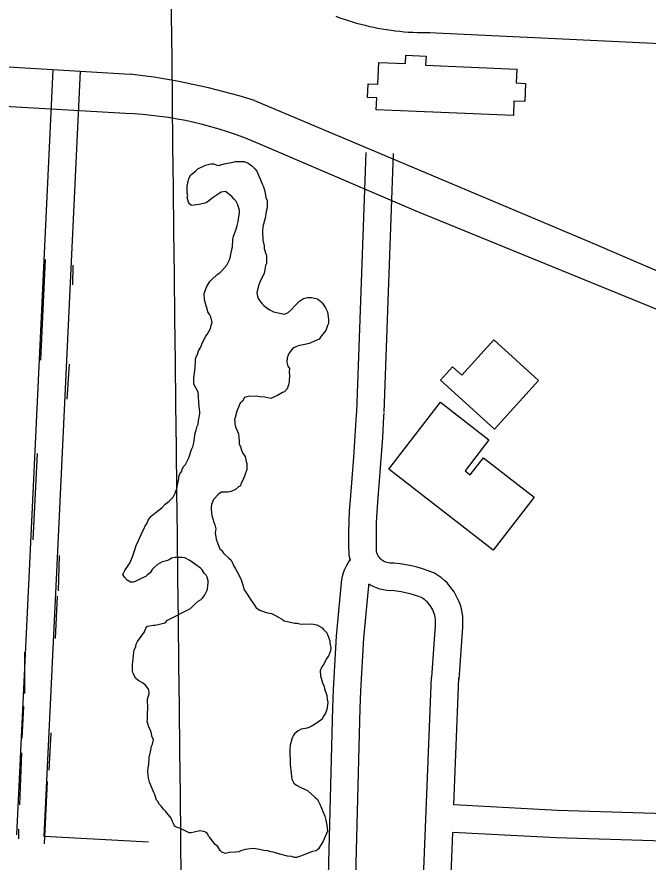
# Model space of a CAD drawing. Extents: x 3677843 to 3715951, y 511991 to 537744.
# Drawn here: x 3692373 to 3693064, y 526919 to 527844 of the extents above; entities that cross this region are included whole.
import ezdxf

# ---------------------------------------------------------------- set-up
doc = ezdxf.new("R2010")
doc.units = 0
for name, color, linetype in [('V-BLDG-OTLN', 7, 'Continuous'), ('V-GRID-MAJR', 7, 'Continuous'), ('V-ROAD-CNTR', 7, 'Continuous'), ('V-SITE-VEGE', 7, 'Continuous'), ('V-TOPO-SHOR', 7, 'Continuous')]:
    doc.layers.add(name, color=color, linetype=linetype)

msp = doc.modelspace()

# ---------------------------------------------------------------- linework, layer by layer
at = {"layer": 'V-BLDG-OTLN'}
for points in [[(3692916.707, 527735.854), (3692766.752, 527742.33), (3692767.311, 527755.302), (3692757.055, 527755.746), (3692757.696, 527770.596), (3692768.356, 527770.136), (3692769.3880000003, 527794.032), (3692798.66, 527792.768), (3692799.0530000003, 527801.9), (3692821.157, 527800.946), (3692820.723, 527790.888), (3692920.446, 527786.583), (3692919.799, 527771.581), (3692929.9820000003, 527771.1410000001), (3692929.1240000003, 527751.265), (3692917.393, 527751.7710000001)], [(3692895.2301706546, 527490.504992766), (3692944.3320724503, 527446.045081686), (3692896.1261688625, 527392.8051881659), (3692837.0122870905, 527446.330081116), (3692850.246260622, 527460.946051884), (3692860.256240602, 527451.8820700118)], [(3692890.057181, 527381.0602116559), (3692863.865233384, 527347.2472792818), (3692869.5422220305, 527342.850288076), (3692883.9191932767, 527361.412250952), (3692939.558081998, 527318.3183371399), (3692894.7771715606, 527260.5014527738), (3692780.385400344, 527349.101275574), (3692836.9792871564, 527422.1701294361)]]:
    msp.add_lwpolyline(points, close=True, dxfattribs=at)
at = {"layer": 'V-GRID-MAJR'}
msp.add_spline([(3692591.0047914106, 523584.97265147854), (3692522.254, 529644.703), (3692453.494, 535705.299), (3692453.4590000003, 535708.368)], degree=3, dxfattribs=at)
at = {"layer": 'V-ROAD-CNTR'}
for points in [[(3692722.356516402, 527844.6912843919), (3692726.8685073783, 527843.016287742), (3692731.4074983, 527841.4222909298), (3692735.973489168, 527839.9072939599), (3692740.56747998, 527838.473296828), (3692745.183470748, 527837.1202995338), (3692749.825461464, 527835.848302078), (3692754.48745214, 527834.659304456), (3692759.1684427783, 527833.55230667), (3692763.871433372, 527832.526308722), (3692768.589423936, 527831.584310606), (3692773.3234144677, 527830.7253123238), (3692778.071404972, 527829.950313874), (3692782.83239545, 527829.2583152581), (3692787.475386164, 527828.6663164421)], [(3691381.1841987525, 527811.9593498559), (3691650.496660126, 527834.888303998), (3692054.2598525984, 527807.7613582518), (3692497.26296659, 527781.1714114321)], [(3692787.738385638, 527828.635316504), (3692792.388376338, 527828.1263175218), (3692797.180366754, 527827.6863184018), (3692801.979357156, 527827.330319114), (3692806.7843475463, 527827.0593196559), (3692811.5913379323, 527826.8733200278), (3692816.401328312, 527826.77232023), (3692821.2063187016, 527826.7553202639), (3692825.45231021, 527826.810320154)], [(3692824.5473120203, 527826.826320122), (3693262.054437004, 527806.131361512), (3693990.7419796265, 527767.9324379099)], [(3692492.126976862, 527738.139497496), (3692089.0407830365, 527761.696450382), (3691785.482390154, 527777.385419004), (3691564.025833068, 527785.429402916), (3691381.1841987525, 527811.9593498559)], [(3692373.4622141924, 526948.9540758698), (3692387.329186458, 527237.7994981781), (3692413.159134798, 527785.965401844)], [(3692403.419154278, 526947.3270791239), (3692417.295126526, 527236.37350103), (3692443.125074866, 527784.5534046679)], [(3692633.4576942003, 527752.46246885), (3693001.3109584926, 527597.4607788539), (3693490.5319800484, 527386.9691998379), (3693984.476992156, 527175.8126221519), (3694553.3908543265, 526931.6031105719), (3694778.620403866, 526839.0912955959), (3695044.4778721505, 526699.3355751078), (3695205.8205494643, 526607.486758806)], [(3695205.839549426, 526607.478758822), (3694916.96812717, 526724.751524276), (3694738.447484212, 526809.767354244), (3694528.2359046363, 526899.7621742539), (3694309.560341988, 526986.6970003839), (3693889.297182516, 527170.00863376), (3693635.848689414, 527278.9554158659), (3693358.980243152, 527401.462170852), (3693074.94181123, 527523.443926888), (3692810.200340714, 527631.1677114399), (3692639.273682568, 527704.559564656)], [(3692745.526515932, 527411.8564225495), (3692755.6664497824, 527695.6515824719)], [(3692775.530018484, 527411.4224919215), (3692785.646389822, 527694.579584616)], [(3692738.5383753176, 527248.9497984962), (3692738.3544025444, 527249.4796148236), (3692737.109090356, 527254.3423519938), (3692736.816, 527267.8047364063), (3692736.816, 527279.7082213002), (3692737.07510686, 527291.6127420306), (3692737.5932518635, 527303.5043754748), (3692738.366888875, 527315.3740015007), (3692740.3885828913, 527338.8654033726), (3692742.1864278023, 527362.1528646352), (3692743.7793920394, 527385.4536954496), (3692745.1655704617, 527408.7681425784), (3692745.3249734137, 527411.910256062)], [(3692857.252320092, 527118.9931254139), (3692861.3587650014, 527176.169211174), (3692861.5796065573, 527179.847529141), (3692861.5558038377, 527183.9561429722), (3692861.254437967, 527188.0470524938), (3692860.6868567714, 527192.1072379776), (3692859.8483111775, 527196.120371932), (3692858.748137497, 527200.0720161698), (3692857.3831077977, 527203.9462138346), (3692855.7673964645, 527207.7140051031), (3692853.903847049, 527211.3684638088), (3692851.8000559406, 527214.8950577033), (3692849.468723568, 527218.2666448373), (3692846.920620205, 527221.4805045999), (3692844.159070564, 527224.5183414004), (3692841.2090026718, 527227.3627667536), (3692838.0692700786, 527230.0096036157), (3692834.7640226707, 527232.4399714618), (3692830.4464880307, 527235.1913900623), (3692823.433625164, 527237.8807119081), (3692817.446673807, 527239.8915454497), (3692811.3876946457, 527241.6475942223), (3692805.258128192, 527243.148893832), (3692799.0715472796, 527244.3928741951), (3692792.835551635, 527245.3759265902), (3692785.8937948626, 527246.1741548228), (3692782.8682671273, 527246.1208365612), (3692781.467823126, 527246.214550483), (3692780.065282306, 527246.4273791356), (3692778.6896279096, 527246.7539313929), (3692777.352703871, 527247.1934101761), (3692776.0439861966, 527247.7475902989), (3692774.799101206, 527248.4014319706), (3692773.612138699, 527249.1593146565), (3692772.4849143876, 527250.0189628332), (3692771.4377879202, 527250.964498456), (3692770.4758598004, 527251.993021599), (3692769.596985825, 527253.1047732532), (3692768.8182136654, 527254.2790032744), (3692768.1417726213, 527255.5140366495), (3692767.5673199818, 527256.8066876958), (3692767.1055974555, 527258.1363851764), (3692767.0269096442, 527258.4436480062), (3692766.816, 527268.1312635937), (3692766.816, 527279.3817786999), (3692767.06089314, 527290.6332579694), (3692767.550748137, 527301.8756245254), (3692768.283111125, 527313.1119984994), (3692770.2894171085, 527336.4245966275), (3692772.107572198, 527359.9751353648), (3692773.7186079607, 527383.5403045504), (3692775.120429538, 527407.1178574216), (3692775.286443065, 527410.3902769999)], [(3692719.2433463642, 527088.3824370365), (3692719.930367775, 527107.8349862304), (3692720.8433794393, 527127.3643561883), (3692721.98029675, 527146.884631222), (3692723.337196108, 527166.3886723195), (3692724.9201174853, 527185.8790853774), (3692726.7238297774, 527205.3466691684), (3692728.7481763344, 527224.7892721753), (3692729.1398046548, 527228.1880015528), (3692729.915218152, 527232.0607046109), (3692731.003905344, 527235.857301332), (3692732.400480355, 527239.547107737), (3692734.094098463, 527243.1146088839), (3692736.080623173, 527246.5356840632), (3692738.294438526, 527249.7137643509)], [(3692749.224653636, 527087.3235629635), (3692749.905632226, 527106.6050137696), (3692750.802620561, 527125.7916438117), (3692751.91970325, 527144.971368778), (3692753.2528038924, 527164.1333276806), (3692754.8078825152, 527183.2809146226), (3692756.580170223, 527202.4093308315), (3692758.5698236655, 527221.5187278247), (3692758.7470662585, 527223.0569199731)], [(3692827.329395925, 527121.1422204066), (3692831.4232349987, 527178.142788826), (3692831.574393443, 527180.660470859), (3692831.5621961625, 527182.7658570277), (3692831.407562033, 527184.8649475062), (3692831.115143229, 527186.9567620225), (3692830.6836888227, 527189.021628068), (3692830.117862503, 527191.0539838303), (3692829.4188922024, 527193.0377861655), (3692828.5886035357, 527194.9739948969), (3692827.6301529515, 527196.8535361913), (3692826.5519440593, 527198.6609422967), (3692825.351276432, 527200.3973551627), (3692824.041379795, 527202.0494954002), (3692822.6249294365, 527203.6076585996), (3692821.1069973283, 527205.0712332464), (3692819.494729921, 527206.4303963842), (3692817.797977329, 527207.6780285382), (3692816.87751197, 527208.2646099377), (3692813.282374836, 527209.6432880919), (3692808.491326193, 527211.2524545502), (3692803.6403053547, 527212.6584057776), (3692798.729871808, 527213.861106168), (3692793.7764527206, 527214.8571258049), (3692788.784448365, 527215.6440734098), (3692784.438205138, 527216.1438451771), (3692782.129732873, 527216.1031634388), (3692778.2101768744, 527216.365449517), (3692774.340717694, 527216.9526208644), (3692770.5263720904, 527217.858068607), (3692766.801296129, 527219.082589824), (3692763.1980138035, 527220.6084097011), (3692759.724898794, 527222.4325680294), (3692758.745455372, 527223.0579485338)], [(3692791.019379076, 526217.1725394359), (3692827.1571653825, 527121.5319928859)], [(3692851.591257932, 526981.6450104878), (3692857.136294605, 527120.4132473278)], [(3692680.977484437, 526197.8469723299), (3692689.8799824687, 526347.4607014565), (3692695.8001349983, 526479.4059510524), (3692699.9050905, 526564.8806691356), (3692710.220090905, 526769.8854306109), (3692714.526154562, 526904.1083907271), (3692719.238910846, 527088.2367984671)], [(3692711.873604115, 526212.0152336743), (3692719.8400175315, 526345.8972985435), (3692725.7678650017, 526478.0140489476), (3692729.8689095, 526563.4073308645), (3692740.195909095, 526768.6505693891), (3692744.513845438, 526903.243609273), (3692749.2290891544, 527087.4692015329)], [(3693499.2501918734, 526950.1983818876), (3693224.649511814, 526967.4540388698), (3692964.9700311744, 526975.553022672), (3692851.59225793, 526981.646010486)], [(3692403.4171542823, 526947.32907912), (3692517.356926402, 526941.1440914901)], [(3692821.034319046, 526216.9385399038), (3692850.3932603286, 526951.6670704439)], [(3693486.83098745, 526920.920131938), (3693223.2415146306, 526937.48409881), (3692963.6980337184, 526945.5790826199), (3692850.3932603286, 526951.6680704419)]]:
    msp.add_lwpolyline(points, dxfattribs=at)
for centre, radius, start, end in [((3692415.115171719, 527054.0565028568), 731.7406306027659, 72.63919847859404, 83.55418458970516), ((3692478.585902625, 527339.6155638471), 398.75391703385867, 66.23572563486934, 88.0539561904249)]:
    msp.add_arc(centre, radius, start, end, dxfattribs=at)
at = {"layer": 'V-SITE-VEGE'}
for points in [[(3692582.416, 527521.17), (3692581.81, 527524.474), (3692580.65, 527527.767), (3692578.8850000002, 527534.362), (3692578.224, 527540.977), (3692579.807, 527545.421), (3692581.404, 527548.759), (3692584.626, 527554.334), (3692586.798, 527556.576), (3692592.779, 527562.198), (3692595.5130000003, 527563.9), (3692597.682, 527566.142), (3692603.1010000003, 527572.307), (3692604.71, 527575.0920000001), (3692605.779, 527577.318), (3692606.836, 527580.098), (3692607.85, 527585.635), (3692609.394, 527592.285), (3692609.8200000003, 527600.023), (3692610.307, 527603.893), (3692612.958, 527610.564), (3692614.5300000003, 527615.559), (3692615.563, 527619.993), (3692617.054, 527629.954), (3692617.017, 527632.162), (3692615.262, 527638.205), (3692612.98, 527642.584), (3692610.736, 527644.757), (3692608.485, 527647.479), (3692601.767, 527652.89), (3692596.809, 527652.255), (3692586.985, 527645.468), (3692583.176, 527642.093), (3692580.444, 527640.3910000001), (3692572.7430000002, 527638.607), (3692564.481, 527637.366), (3692562.8000000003, 527638.9940000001), (3692561.106, 527641.175), (3692559.921, 527646.123), (3692560.437, 527648.341), (3692559.839, 527651.091), (3692559.71, 527658.819), (3692561.7800000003, 527667.133), (3692563.924, 527671.035), (3692568.827, 527674.979), (3692571.543, 527677.785), (3692579.757, 527681.787), (3692585.811, 527682.987), (3692588.5700000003, 527683.036), (3692591.347, 527681.977), (3692594.116, 527681.471), (3692600.162, 527683.229), (3692610.0700000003, 527685.047), (3692612.818, 527685.645), (3692622.202, 527685.801), (3692626.6550000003, 527683.667), (3692630.562, 527680.97), (3692633.929, 527677.713), (3692636.184, 527674.99), (3692641.931, 527661.282), (3692643.071, 527659.095), (3692644.829, 527653.047), (3692646.041, 527646.4450000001), (3692647.2, 527643.151), (3692647.3370000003, 527634.871), (3692646.2970000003, 527630.99), (3692645.31, 527623.7980000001), (3692642.7090000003, 527614.3690000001), (3692642.238, 527609.39), (3692642.4020000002, 527599.457), (3692644.159, 527593.414), (3692644.204, 527590.653), (3692645.39, 527585.705), (3692646.541, 527582.963), (3692646.686, 527574.132), (3692645.619, 527571.906), (3692644.589, 527567.4720000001), (3692644.099, 527563.599), (3692639.2970000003, 527553.582), (3692638.238, 527550.805), (3692636.168, 527542.488), (3692636.215, 527539.727), (3692637.378, 527535.885), (3692641.3370000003, 527530.425), (3692643.583, 527528.256), (3692646.377, 527526.094), (3692650.286, 527523.399), (3692654.186, 527521.254), (3692666.376, 527518.696), (3692670.214, 527520.417), (3692674.021, 527523.792), (3692677.81, 527528.2710000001), (3692682.704, 527532.768), (3692687.075, 527535.601), (3692691.472, 527536.776), (3692695.8850000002, 527536.852), (3692702.539, 527535.306), (3692705.896, 527532.6), (3692707.575, 527530.9720000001), (3692710.981, 527525.504), (3692713.262, 527521.127)], [(3692538.3140000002, 527183.664), (3692563.492, 527196.779), (3692568.379, 527201.83), (3692571.643, 527204.644), (3692574.9280000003, 527206.356), (3692576.556, 527208.037), (3692579.262, 527211.394), (3692581.92, 527217.511), (3692582.399, 527221.937), (3692582.915, 527224.153), (3692582.8680000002, 527226.914), (3692581.701, 527230.758), (3692580.56, 527232.947), (3692578.318, 527235.118), (3692576.044, 527238.948), (3692574.361, 527240.576), (3692570.443, 527243.822), (3692562.626, 527249.214), (3692557.059, 527251.883), (3692554.291, 527252.389), (3692546.563, 527252.262), (3692542.7090000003, 527251.645), (3692539.977, 527249.944), (3692537.237, 527248.795), (3692532.287, 527247.607), (3692527.366, 527244.7660000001), (3692524.099, 527241.95), (3692521.3850000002, 527239.1460000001), (3692519.233, 527235.7980000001), (3692516.509, 527233.5430000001), (3692514.881, 527231.862), (3692506.664, 527227.862), (3692502.83, 527226.142), (3692500.631, 527225.552), (3692497.87, 527225.507), (3692493.971, 527227.649), (3692491.157, 527230.916), (3692489.455, 527233.65), (3692491.589, 527238.102), (3692495.896, 527244.797), (3692497.514, 527247.031), (3692500.156, 527254.253), (3692501.223, 527256.479), (3692502.271, 527259.809), (3692503.836, 527265.357), (3692506.505, 527270.921), (3692510.754, 527280.93), (3692512.907, 527284.276), (3692513.968, 527287.055), (3692515.585, 527289.29), (3692517.179, 527293.181), (3692520.417, 527297.652), (3692525.862, 527302.159), (3692532.404, 527307.236), (3692535.66, 527310.601), (3692540.02, 527313.987), (3692544.364, 527318.476), (3692546.498, 527322.928), (3692548.6240000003, 527327.931), (3692549.109, 527331.804), (3692550.657, 527338.454), (3692550.623, 527340.664), (3692551.671, 527343.9940000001), (3692553.8340000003, 527346.789), (3692554.348, 527349.005), (3692555.949, 527352.346), (3692558.131, 527354.039), (3692561.332, 527360.716), (3692562.39, 527363.493), (3692564.4790000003, 527370.706), (3692566.089, 527373.491), (3692567.119, 527377.925), (3692568.602, 527388.4400000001), (3692569.651, 527391.77), (3692570.683, 527396.206), (3692571.75, 527398.43), (3692572.237, 527402.302), (3692573.773, 527409.505), (3692573.738, 527411.713), (3692573.14, 527414.463), (3692572.4790000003, 527421.079), (3692572.342, 527429.357), (3692571.725, 527433.213), (3692569.436, 527438.142), (3692567.164, 527441.968), (3692567.046, 527449.144), (3692568.526, 527459.659), (3692568.94, 527467.947), (3692569.44, 527471.269), (3692571.039, 527474.607), (3692572.08, 527478.488), (3692574.7770000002, 527482.398), (3692576.36, 527486.8420000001), (3692580.095, 527494.632), (3692581.724, 527496.316), (3692585.478, 527503.003), (3692585.973, 527506.322), (3692587.024, 527509.652), (3692585.818, 527515.706), (3692584.679, 527517.8960000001), (3692582.416, 527521.17)], [(3692713.262, 527521.127), (3692713.906, 527515.618), (3692714.504, 527512.868), (3692714.575, 527508.452), (3692713.508, 527506.226), (3692711.393, 527500.67), (3692706.5270000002, 527494.5160000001), (3692704.372, 527491.167), (3692693.407, 527486.569), (3692688.457, 527485.384), (3692681.301, 527484.161), (3692678.0160000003, 527482.451), (3692675.8170000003, 527481.861), (3692670.951, 527475.709), (3692669.378, 527470.714), (3692668.901, 527466.2880000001), (3692670.074, 527461.8910000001), (3692671.776, 527459.159), (3692671.289, 527455.286), (3692671.9050000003, 527451.43), (3692671.453, 527445.351), (3692670.947, 527442.583), (3692669.382, 527437.037), (3692666.128, 527433.67), (3692663.926, 527433.082), (3692658.464, 527429.678), (3692653.5330000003, 527427.388), (3692651.341, 527426.248), (3692644.691, 527427.794), (3692639.164, 527428.255), (3692635.289, 527428.742), (3692626.458, 527428.5970000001), (3692622.614, 527427.429), (3692620.47, 527423.528), (3692617.748, 527421.275), (3692614.029, 527412.381), (3692612.4820000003, 527405.729), (3692611.415, 527403.503), (3692612.0130000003, 527400.752), (3692612.0500000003, 527398.544), (3692612.657, 527395.243), (3692614.946, 527390.311), (3692616.095, 527387.569), (3692616.169, 527383.156), (3692616.767, 527380.403), (3692616.83, 527376.541), (3692617.9790000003, 527373.7980000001), (3692619.149, 527369.954), (3692620.867, 527366.116), (3692623.13, 527362.8420000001), (3692624.326, 527357.341), (3692624.916, 527355.143)], [(3692624.916, 527355.143), (3692625.024, 527348.522), (3692622.382, 527341.299), (3692620.259, 527336.2930000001), (3692618.657, 527332.953), (3692618.1410000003, 527330.737), (3692615.952, 527329.598), (3692612.685, 527326.784), (3692607.756, 527324.495), (3692604.452, 527323.887), (3692597.276, 527323.768), (3692594.544, 527322.068), (3692588.574, 527315.895), (3692586.4560000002, 527310.339), (3692585.961, 527307.017), (3692586, 527304.809), (3692586.657, 527298.196), (3692588.986, 527291.055), (3692590.1350000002, 527288.317), (3692591.31, 527283.92), (3692590.2800000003, 527279.488), (3692591.503, 527272.328), (3692593.242, 527267.388), (3692595.539, 527261.906), (3692597.225, 527260.278), (3692599.486, 527257.003), (3692601.73, 527254.83), (3692605.0870000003, 527252.125), (3692607.893, 527249.411), (3692609.034, 527247.2220000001), (3692610.762, 527242.835), (3692612.4560000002, 527240.654), (3692615.296, 527235.732), (3692618.735, 527228.059), (3692620.466, 527223.672), (3692622.2290000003, 527217.075), (3692623.933, 527214.343), (3692629.589, 527206.155), (3692630.728, 527203.966), (3692633.552, 527200.148), (3692635.254, 527197.414), (3692639.164, 527194.719), (3692646.383, 527192.079), (3692649.705, 527191.582), (3692651.923, 527191.066), (3692655.812, 527189.474), (3692659.16, 527187.322), (3692664.174, 527184.643), (3692665.859, 527183.015), (3692669.177, 527182.517), (3692677.494, 527180.449), (3692680.255, 527180.4940000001), (3692684.6890000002, 527179.462), (3692696.278, 527179.654), (3692701.816, 527178.642), (3692707.3910000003, 527175.4230000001), (3692709.072, 527173.7930000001), (3692712.449, 527169.983), (3692715.906, 527161.208), (3692715.943, 527159), (3692717.139, 527153.4990000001), (3692716.644, 527150.177), (3692714.526, 527144.621), (3692712.363, 527141.826), (3692709.1520000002, 527135.7), (3692706.989, 527132.904), (3692705.406, 527128.46), (3692705.4990000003, 527122.941), (3692707.833, 527115.251), (3692709.554, 527111.415), (3692710.1520000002, 527108.664), (3692712.478, 527101.525), (3692713.103, 527097.12), (3692713.711, 527093.816), (3692713.203, 527091.047), (3692712.734, 527086.069), (3692711.143, 527082.18), (3692708.988, 527078.831), (3692707.389, 527075.493), (3692701.933, 527071.5380000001), (3692695.373, 527067.5650000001), (3692690.984, 527065.837), (3692684.38, 527064.622), (3692681.095, 527062.912), (3692677.287, 527059.537), (3692675.667, 527057.3), (3692674.6, 527055.074), (3692673.036, 527049.528), (3692672.52, 527047.31), (3692672.051, 527042.336), (3692672.325, 527025.776), (3692673.585, 527016.412), (3692674.2460000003, 527009.797), (3692676.525, 527005.4180000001), (3692679.323, 527003.256), (3692684.3370000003, 527000.579), (3692688.228, 526998.988), (3692691.566, 526997.386), (3692699.971, 526989.796), (3692702.218, 526987.625), (3692705.058, 526982.702)], [(3692705.058, 526982.702), (3692710.2460000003, 526969.5380000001), (3692711.4250000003, 526965.14), (3692712.615, 526959.64), (3692713.279, 526953.027), (3692708.495, 526941.906), (3692703.664, 526933.544), (3692700.9420000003, 526931.289), (3692697.0870000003, 526930.677), (3692683.923, 526925.485), (3692679.526, 526924.312), (3692677.316, 526924.275), (3692673.988, 526925.323), (3692669.562, 526925.802), (3692661.247, 526927.873), (3692654.034, 526929.962), (3692651.265, 526930.468), (3692647.937, 526931.5160000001), (3692643.512, 526931.996), (3692639.078, 526933.028), (3692634.6520000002, 526933.505), (3692631.8850000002, 526934.013), (3692623.073, 526932.764), (3692618.676, 526931.586), (3692616.484, 526930.443), (3692612.632, 526929.829), (3692606.007, 526929.718), (3692601.61, 526928.5430000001), (3692597.716, 526930.134), (3692596.035, 526931.762), (3692593.203, 526936.131), (3692590.407, 526938.2930000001), (3692584.761, 526945.93), (3692583.077, 526947.558), (3692582.487, 526949.758), (3692580.804, 526951.384), (3692578.0270000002, 526952.443), (3692573.595, 526953.473), (3692567.549, 526951.718), (3692564.2460000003, 526951.112), (3692562.038, 526951.075), (3692552.572, 526955.888), (3692548.13, 526957.471), (3692545.904, 526958.5380000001), (3692544.755, 526961.278), (3692543.614, 526963.4670000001), (3692542.447, 526967.313), (3692536.248, 526974.9400000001), (3692534.003, 526977.111), (3692531.187, 526980.378), (3692529.506, 526982.006), (3692527.796, 526985.291), (3692526.11, 526986.919), (3692524.355, 526992.963), (3692523.214, 526995.152), (3692518.606, 527006.67), (3692517.431, 527011.067), (3692516.761, 527018.233), (3692517.238, 527022.656), (3692517.736, 527025.978), (3692518.16, 527033.714), (3692519.714, 527039.813), (3692520.204, 527043.685), (3692520.718, 527045.903), (3692521.787, 527048.13), (3692522.807, 527053.1140000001), (3692521.6580000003, 527055.857), (3692520.464, 527061.358), (3692519.313, 527064.1), (3692517.603, 527067.383), (3692517.015, 527069.578), (3692515.856, 527072.875), (3692516.372, 527075.091), (3692516.251, 527082.268), (3692516.73, 527086.691), (3692516.548, 527097.728), (3692518.113, 527103.278), (3692518.076, 527105.486), (3692517.478, 527108.236), (3692515.778, 527110.968), (3692514.094, 527112.596), (3692510.736, 527115.302), (3692506.836, 527117.444), (3692503.48, 527120.149), (3692500.629, 527125.6240000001), (3692500.031, 527128.3740000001), (3692499.91, 527135.5480000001), (3692500.426, 527137.7660000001), (3692501.348, 527148.824), (3692501.864, 527151.039), (3692503.453, 527154.931), (3692503.961, 527157.698), (3692505.571, 527160.487), (3692513.126, 527171.102), (3692514.717, 527174.993), (3692516.335, 527177.227), (3692518.535, 527177.817), (3692522.393, 527178.434), (3692524.597, 527178.468), (3692535.6010000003, 527180.86), (3692538.3140000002, 527183.664)]]:
    msp.add_lwpolyline(points, dxfattribs=at)
at = {"layer": 'V-TOPO-SHOR'}
for p, q in [((3692404.287, 527578.582), (3692399.14, 527468.361)), ((3692434.603, 527572.372), (3692434.356, 527550.844)), ((3692430.684, 527463.783), (3692428.062, 527425.7930000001)), ((3692395.718, 527366.032), (3692390.778, 527271.55)), ((3692419.7490000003, 527254.437), (3692418.525, 527216.006)), ((3692417.697, 527209.977), (3692415.213, 527163.659)), ((3692381.673, 527148.7660000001), (3692381.949, 527103.421)), ((3692380.788, 527089.52), (3692379.039, 527054.714)), ((3692410.5500000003, 527060.6240000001), (3692408.444, 527019.748)), ((3692378.359, 527038.524), (3692376.381, 526981.871)), ((3692406.521, 527007.1900000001), (3692403.419, 526939.2)), ((3692375.377, 526955.161), (3692375.056, 526944.64))]:
    msp.add_line(p, q, dxfattribs=at)

doc.saveas('drawing.dxf')
